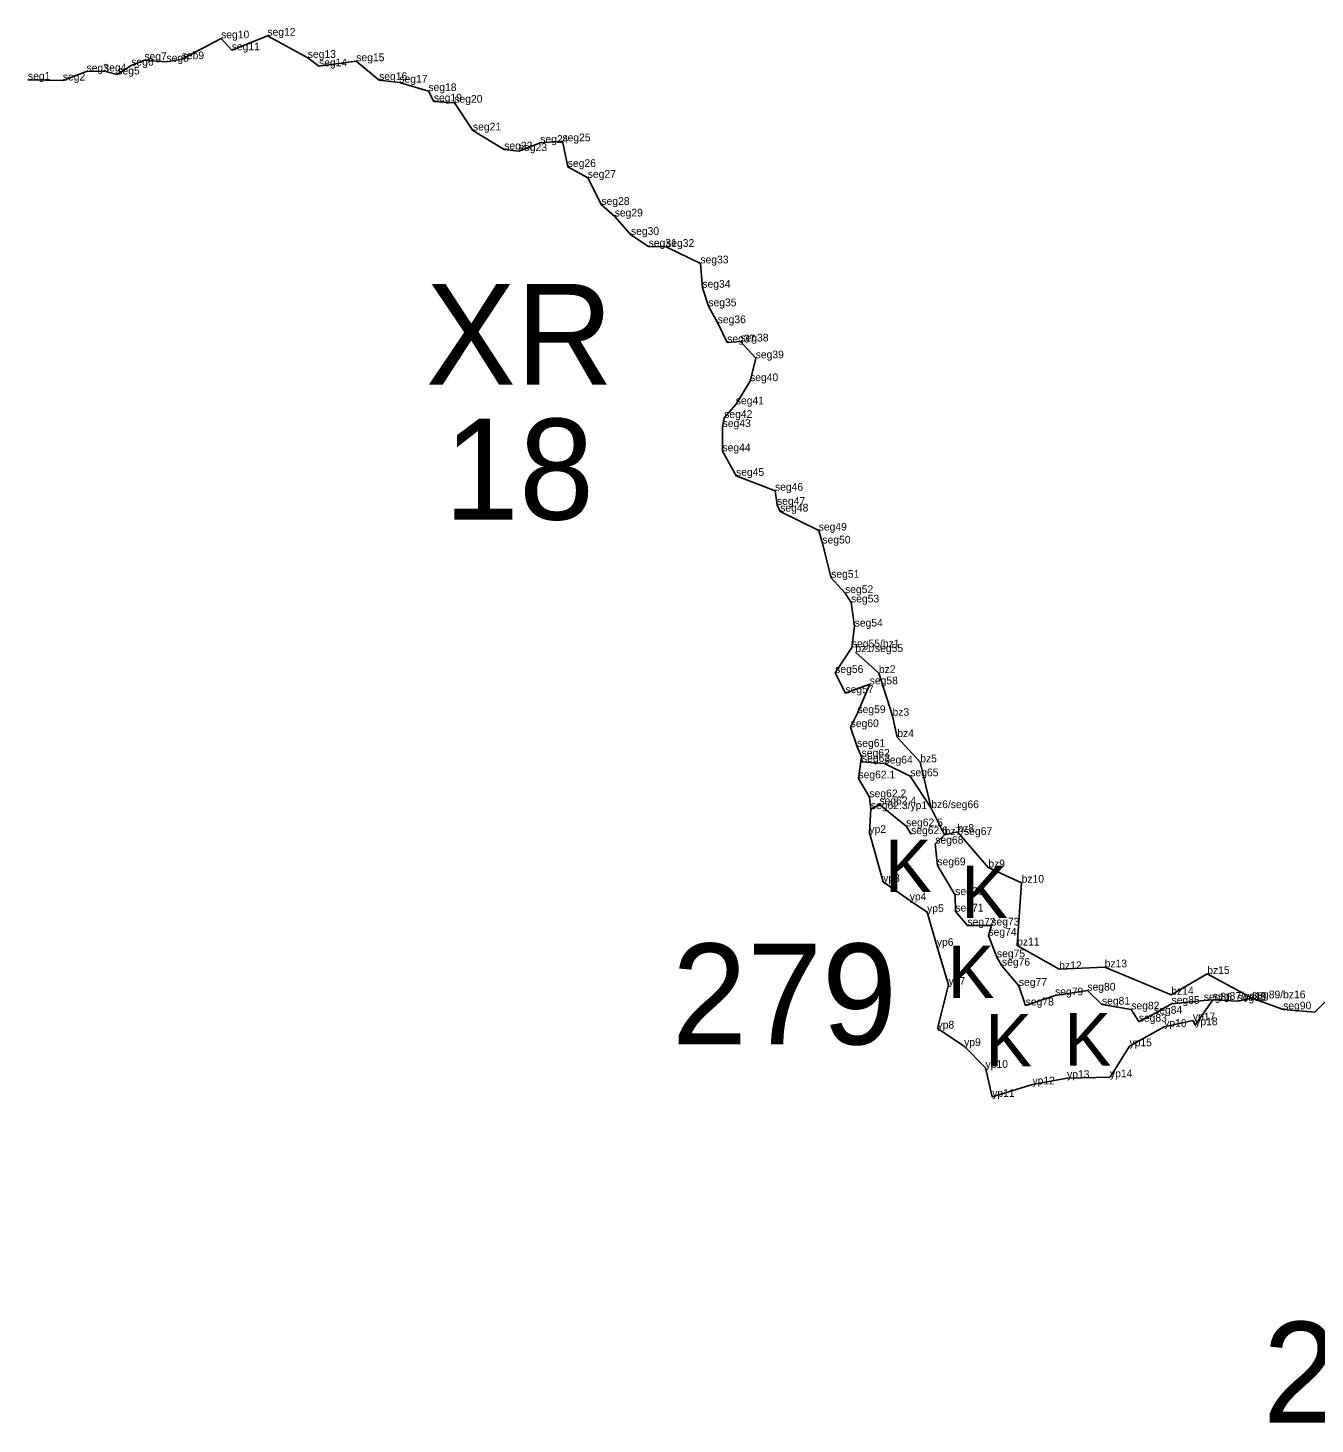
# Model space of a CAD drawing. Extents: x 2072529 to 2268812, y 436423 to 470008.
# Drawn here: x 2240745 to 2241579, y 439812 to 440717 of the extents above; entities that cross this region are included whole.
import ezdxf

# ---------------------------------------------------------------- set-up
doc = ezdxf.new("R2010")
doc.units = 0
for name, color, linetype in [('Old_Level_10', 7, 'Continuous'), ('Old_Level_20', 7, 'Continuous'), ('Old_Level_52', 7, 'Continuous'), ('Old_Level_55', 7, 'Continuous'), ('Old_Level_60', 7, 'Continuous'), ('Old_Level_62', 7, 'Continuous')]:
    doc.layers.add(name, color=color, linetype=linetype)

msp = doc.modelspace()

# ---------------------------------------------------------------- linework, layer by layer
at = {"layer": 'Old_Level_10'}
for points in [[(2240745.461, 440683.578), (2240768.076, 440683.091), (2240783.425, 440688.86), (2240794.774, 440689.049), (2240803.355, 440687.036), (2240812.398, 440692.724), (2240820.911, 440696.338), (2240835.209, 440695.277), (2240845.054, 440696.92), (2240870.606, 440710.41), (2240877.461, 440702.681), (2240900.591, 440712.102), (2240926.762, 440697.762), (2240934.009, 440692.294), (2240958.18, 440695.627), (2240972.964, 440683.386), (2240986.1, 440681.702), (2241004.879, 440676.279), (2241008.389, 440669.533), (2241021.687, 440668.702)], [(2241021.687, 440668.702), (2241033.725, 440650.712), (2241054.001, 440638.41), (2241063.512, 440637.408), (2241077.34, 440642.673), (2241091.717, 440643.722), (2241095.188, 440627.082), (2241108.122, 440620.042), (2241116.98, 440602.512), (2241125.579, 440594.973), (2241136.104, 440583.036), (2241147.547, 440575.462), (2241158.87, 440575.282), (2241181.097, 440564.601), (2241182.387, 440548.78), (2241186.244, 440536.797), (2241192.305, 440525.816), (2241198.432, 440513.33), (2241207.021, 440513.981), (2241216.902, 440503.054), (2241213.268, 440488.252), (2241204.041, 440473.224), (2241196.529, 440464.435), (2241195.493, 440458.536), (2241195.389, 440442.818), (2241204.171, 440426.873), (2241229.414, 440417.262), (2241230.724, 440408.109), (2241232.789, 440403.753), (2241257.724, 440391.427), (2241260.123, 440383.047), (2241265.824, 440360.846), (2241274.8, 440350.896), (2241278.667, 440344.844), (2241281.018, 440329.2), (2241279.213, 440315.741), (2241268.428, 440299.174), (2241275.057, 440286.053), (2241290.769, 440291.775), (2241282.83, 440273.111), (2241278.417, 440264.03), (2241282.59, 440251.269), (2241285.536, 440244.892), (2241285.757, 440241.455)], [(2241285.536, 440244.892), (2241283.483, 440230.811), (2241290.609, 440218.595), (2241291.523, 440210.898), (2241297.035, 440213.959), (2241314.359, 440199.768), (2241317.583, 440194.691)], [(2241285.757, 440241.455), (2241300.42, 440240.471), (2241317.07, 440232.198), (2241330.651, 440211.527), (2241339.257, 440194.149), (2241333.245, 440188.503), (2241334.641, 440174.46), (2241346.139, 440155.145), (2241346.291, 440144.538), (2241354.101, 440135.38), (2241369.554, 440135.479), (2241367.687, 440128.9), (2241373.185, 440114.851), (2241376.419, 440109.426), (2241387.41, 440096.363), (2241391.791, 440083.64), (2241410.864, 440090.205), (2241431.76, 440093.292), (2241441.189, 440084.199), (2241460.208, 440081.096), (2241465.063, 440073.154), (2241474.975, 440078.249), (2241486.296, 440084.736), (2241507.184, 440086.84), (2241513.116, 440087.326), (2241529.056, 440086.486), (2241538.494, 440088.28), (2241558.596, 440081.083), (2241579.174, 440079.383), (2241588.561, 440088.741)]]:
    msp.add_lwpolyline(points, dxfattribs=at)
at = {"layer": 'Old_Level_20'}
for p, q in [((2240900.591, 440712.102), (2240900.591, 440712.102)), ((2240870.606, 440710.41), (2240870.606, 440710.41)), ((2240877.461, 440702.681), (2240877.461, 440702.681)), ((2240812.398, 440692.724), (2240812.398, 440692.724)), ((2240820.911, 440696.338), (2240820.911, 440696.338)), ((2240835.209, 440695.277), (2240835.209, 440695.277)), ((2240845.054, 440696.92), (2240845.054, 440696.92)), ((2240926.762, 440697.762), (2240926.762, 440697.762)), ((2240958.18, 440695.627), (2240958.18, 440695.627)), ((2240745.461, 440683.578), (2240745.461, 440683.578)), ((2240783.425, 440688.86), (2240783.425, 440688.86)), ((2240794.774, 440689.049), (2240794.774, 440689.049)), ((2240803.355, 440687.036), (2240803.355, 440687.036)), ((2240934.009, 440692.294), (2240934.009, 440692.294)), ((2240768.076, 440683.091), (2240768.076, 440683.091)), ((2240972.964, 440683.386), (2240972.964, 440683.386)), ((2240986.1, 440681.702), (2240986.1, 440681.702)), ((2241004.879, 440676.279), (2241004.879, 440676.279)), ((2241008.389, 440669.533), (2241008.389, 440669.533)), ((2241021.687, 440668.702), (2241021.687, 440668.702)), ((2241033.725, 440650.712), (2241033.725, 440650.712)), ((2241054.001, 440638.41), (2241054.001, 440638.41)), ((2241077.34, 440642.673), (2241077.34, 440642.673)), ((2241091.717, 440643.722), (2241091.717, 440643.722)), ((2241063.512, 440637.408), (2241063.512, 440637.408)), ((2241095.188, 440627.082), (2241095.188, 440627.082)), ((2241108.122, 440620.042), (2241108.122, 440620.042)), ((2241116.98, 440602.512), (2241116.98, 440602.512)), ((2241125.579, 440594.973), (2241125.579, 440594.973)), ((2241136.104, 440583.036), (2241136.104, 440583.036)), ((2241147.547, 440575.462), (2241147.547, 440575.462)), ((2241158.87, 440575.282), (2241158.87, 440575.282)), ((2241181.097, 440564.601), (2241181.097, 440564.601)), ((2241182.387, 440548.78), (2241182.387, 440548.78)), ((2241186.244, 440536.797), (2241186.244, 440536.797)), ((2241192.305, 440525.816), (2241192.305, 440525.816)), ((2241198.432, 440513.33), (2241198.432, 440513.33)), ((2241207.021, 440513.981), (2241207.021, 440513.981)), ((2241216.902, 440503.054), (2241216.902, 440503.054)), ((2241213.268, 440488.252), (2241213.268, 440488.252)), ((2241204.041, 440473.224), (2241204.041, 440473.224)), ((2241195.493, 440458.536), (2241195.493, 440458.536)), ((2241196.529, 440464.435), (2241196.529, 440464.435)), ((2241195.389, 440442.818), (2241195.389, 440442.818)), ((2241204.171, 440426.873), (2241204.171, 440426.873)), ((2241229.414, 440417.262), (2241229.414, 440417.262)), ((2241230.724, 440408.109), (2241230.724, 440408.109)), ((2241232.789, 440403.753), (2241232.789, 440403.753)), ((2241257.724, 440391.427), (2241257.724, 440391.427)), ((2241260.123, 440383.047), (2241260.123, 440383.047)), ((2241265.824, 440360.846), (2241265.824, 440360.846)), ((2241274.8, 440350.896), (2241274.8, 440350.896)), ((2241278.667, 440344.844), (2241278.667, 440344.844)), ((2241281.018, 440329.2), (2241281.018, 440329.2)), ((2241279.213, 440315.741), (2241279.213, 440315.741)), ((2241281.509, 440312.72), (2241281.509, 440312.72)), ((2241268.428, 440299.174), (2241268.428, 440299.174)), ((2241296.706, 440299.099), (2241296.706, 440299.099)), ((2241275.057, 440286.053), (2241275.057, 440286.053)), ((2241290.769, 440291.775), (2241290.769, 440291.775)), ((2241282.83, 440273.111), (2241282.83, 440273.111)), ((2241305.547, 440271.403), (2241305.547, 440271.403)), ((2241278.417, 440264.03), (2241278.417, 440264.03)), ((2241282.59, 440251.269), (2241282.59, 440251.269)), ((2241308.654, 440257.585), (2241308.654, 440257.585)), ((2241285.536, 440244.892), (2241285.536, 440244.892)), ((2241285.757, 440241.455), (2241285.757, 440241.455)), ((2241300.42, 440240.471), (2241300.42, 440240.471)), ((2241323.522, 440241.261), (2241323.522, 440241.261)), ((2241317.07, 440232.198), (2241317.07, 440232.198)), ((2241283.483, 440230.811), (2241283.483, 440230.811)), ((2241290.609, 440218.595), (2241290.609, 440218.595)), ((2241297.035, 440213.959), (2241297.035, 440213.959)), ((2241291.523, 440210.898), (2241291.523, 440210.898)), ((2241330.651, 440211.527), (2241330.651, 440211.527)), ((2241330.651, 440211.527), (2241330.651, 440211.527)), ((2241290.571, 440195.444), (2241290.571, 440195.444)), ((2241314.359, 440199.768), (2241314.359, 440199.768)), ((2241347.604, 440196.121), (2241347.604, 440196.121)), ((2241317.583, 440194.691), (2241317.583, 440194.691)), ((2241333.245, 440188.503), (2241333.245, 440188.503)), ((2241339.257, 440194.149), (2241339.257, 440194.149)), ((2241339.257, 440194.149), (2241339.257, 440194.149)), ((2241334.641, 440174.46), (2241334.641, 440174.46)), ((2241367.597, 440173.08), (2241367.597, 440173.08)), ((2241299.519, 440163.783), (2241299.519, 440163.783)), ((2241389.184, 440163.209), (2241389.184, 440163.209)), ((2241316.685, 440151.78), (2241316.685, 440151.78)), ((2241346.139, 440155.145), (2241346.139, 440155.145)), ((2241327.934, 440144.149), (2241327.934, 440144.149)), ((2241346.291, 440144.538), (2241346.291, 440144.538)), ((2241354.101, 440135.38), (2241354.101, 440135.38)), ((2241369.554, 440135.479), (2241369.554, 440135.479)), ((2241367.687, 440128.9), (2241367.687, 440128.9)), ((2241334.247, 440122.267), (2241334.247, 440122.267)), ((2241373.185, 440114.851), (2241373.185, 440114.851)), ((2241386.292, 440122.496), (2241386.292, 440122.496)), ((2241376.419, 440109.426), (2241376.419, 440109.426)), ((2241413.507, 440107.189), (2241413.507, 440107.189)), ((2241442.978, 440108.389), (2241442.978, 440108.389)), ((2241341.851, 440097.045), (2241341.851, 440097.045)), ((2241387.41, 440096.363), (2241387.41, 440096.363)), ((2241509.42, 440104.044), (2241509.42, 440104.044)), ((2241410.864, 440090.205), (2241410.864, 440090.205)), ((2241431.76, 440093.292), (2241431.76, 440093.292)), ((2241486.129, 440090.609), (2241486.129, 440090.609)), ((2241507.184, 440086.84), (2241507.184, 440086.84)), ((2241513.116, 440087.326), (2241513.116, 440087.326)), ((2241513.116, 440087.326), (2241513.116, 440087.326)), ((2241529.056, 440086.486), (2241529.056, 440086.486)), ((2241538.494, 440088.28), (2241538.494, 440088.28)), ((2241538.494, 440088.28), (2241538.494, 440088.28)), ((2241391.791, 440083.64), (2241391.791, 440083.64)), ((2241441.189, 440084.199), (2241441.189, 440084.199)), ((2241460.208, 440081.096), (2241460.208, 440081.096)), ((2241474.975, 440078.249), (2241474.975, 440078.249)), ((2241486.296, 440084.736), (2241486.296, 440084.736)), ((2241558.596, 440081.083), (2241558.596, 440081.083)), ((2241579.174, 440079.383), (2241579.174, 440079.383)), ((2241334.727, 440068.7), (2241334.727, 440068.7)), ((2241465.063, 440073.154), (2241465.063, 440073.154)), ((2241481.531, 440069.805), (2241481.531, 440069.805)), ((2241500.123, 440073.997), (2241500.123, 440073.997)), ((2241501.657, 440070.835), (2241501.657, 440070.835)), ((2241351.944, 440057.373), (2241351.944, 440057.373)), ((2241459.058, 440057.211), (2241459.058, 440057.211)), ((2241365.819, 440043.171), (2241365.819, 440043.171)), ((2241396.195, 440032.466), (2241396.195, 440032.466)), ((2241418.631, 440036.603), (2241418.631, 440036.603)), ((2241446.442, 440037.093), (2241446.442, 440037.093)), ((2241370.152, 440024.411), (2241370.152, 440024.411))]:
    msp.add_line(p, q, dxfattribs=at)
at = {"layer": 'Old_Level_52'}
for points in [[(2241281.509, 440312.72), (2241296.706, 440299.099), (2241305.547, 440271.403), (2241308.654, 440257.585), (2241323.522, 440241.261), (2241330.651, 440211.527)], [(2241513.116, 440087.326), (2241501.657, 440070.835), (2241500.123, 440073.997), (2241481.531, 440069.805), (2241459.058, 440057.211), (2241446.442, 440037.093), (2241418.631, 440036.603), (2241396.195, 440032.466), (2241370.152, 440024.411), (2241365.819, 440043.171), (2241351.944, 440057.373), (2241334.727, 440068.7), (2241341.851, 440097.045), (2241334.247, 440122.267), (2241327.934, 440144.149), (2241316.685, 440151.78), (2241299.519, 440163.783), (2241290.571, 440195.444), (2241291.523, 440210.898)], [(2241339.257, 440194.149), (2241347.604, 440196.121), (2241367.597, 440173.08), (2241389.184, 440163.209), (2241386.292, 440122.496), (2241413.507, 440107.189), (2241442.978, 440108.389), (2241486.129, 440090.609), (2241509.42, 440104.044), (2241538.494, 440088.28)]]:
    msp.add_lwpolyline(points, dxfattribs=at)

# ---------------------------------------------------------------- texts
at = {"layer": 'Old_Level_55'}
for p in [(2241300.62, 440157.196), (2241349.977, 440140.327), (2241341.23, 440088.471), (2241365.597, 440044.112), (2241416.828, 440044.736)]:
    msp.add_text('K', height=34, dxfattribs=at).set_placement(p)
at = {"layer": 'Old_Level_60'}
for s, p in [('seg10', (2240870.606, 440710.41)), ('seg12', (2240900.591, 440712.102)), ('seb9', (2240845.054, 440696.92)), ('seg11', (2240877.461, 440702.681)), ('seg13', (2240926.762, 440697.762)), ('seg3', (2240783.425, 440688.86)), ('seg4', (2240794.774, 440689.049)), ('seg6', (2240812.398, 440692.724)), ('seg7', (2240820.911, 440696.338)), ('seg8', (2240835.209, 440695.277)), ('seg14', (2240934.009, 440692.294)), ('seg15', (2240958.18, 440695.627)), ('seg1', (2240745.461, 440683.578)), ('seg2', (2240768.076, 440683.091)), ('seg5', (2240803.355, 440687.036)), ('seg16', (2240972.964, 440683.386)), ('seg17', (2240986.1, 440681.702)), ('seg18', (2241004.879, 440676.279)), ('seg19', (2241008.389, 440669.533)), ('seg20', (2241021.687, 440668.702)), ('seg21', (2241033.725, 440650.712)), ('seg24', (2241077.34, 440642.673)), ('seg25', (2241091.717, 440643.722)), ('seg22', (2241054.001, 440638.41)), ('seg23', (2241063.512, 440637.408)), ('seg26', (2241095.188, 440627.082)), ('seg27', (2241108.122, 440620.042)), ('seg28', (2241116.98, 440602.512)), ('seg29', (2241125.579, 440594.973)), ('seg30', (2241136.104, 440583.036)), ('seg31', (2241147.547, 440575.462)), ('seg32', (2241158.87, 440575.282)), ('seg33', (2241181.097, 440564.601)), ('seg34', (2241182.387, 440548.78)), ('seg35', (2241186.244, 440536.797)), ('seg36', (2241192.305, 440525.816)), ('seg37', (2241198.432, 440513.33)), ('seg38', (2241207.021, 440513.981)), ('seg39', (2241216.902, 440503.054)), ('seg40', (2241213.268, 440488.252)), ('seg41', (2241204.041, 440473.224)), ('seg42', (2241196.529, 440464.435)), ('seg43', (2241195.493, 440458.536)), ('seg44', (2241195.389, 440442.818)), ('seg45', (2241204.171, 440426.873)), ('seg46', (2241229.414, 440417.262)), ('seg47', (2241230.724, 440408.109)), ('seg48', (2241232.789, 440403.753)), ('seg49', (2241257.724, 440391.427)), ('seg50', (2241260.123, 440383.047)), ('seg51', (2241265.824, 440360.846)), ('seg52', (2241274.8, 440350.896)), ('seg53', (2241278.667, 440344.844)), ('seg54', (2241281.018, 440329.2)), ('seg55/bz1', (2241279.213, 440315.741)), ('bz1/seg55', (2241281.509, 440312.72)), ('seg56', (2241268.428, 440299.174)), ('bz2', (2241296.706, 440299.099)), ('seg58', (2241290.769, 440291.775)), ('seg57', (2241275.057, 440286.053)), ('seg59', (2241282.83, 440273.111)), ('bz3', (2241305.547, 440271.403)), ('seg60', (2241278.417, 440264.03)), ('bz4', (2241308.654, 440257.585)), ('seg61', (2241282.59, 440251.269)), ('seg62', (2241285.536, 440244.892)), ('seg63', (2241285.757, 440241.455)), ('seg64', (2241300.42, 440240.471)), ('bz5', (2241323.522, 440241.261)), ('seg62.1', (2241283.483, 440230.811)), ('seg65', (2241317.07, 440232.198)), ('seg62.2', (2241290.609, 440218.595)), ('seg62.3/yp1', (2241291.523, 440210.898)), ('seg62.4', (2241297.035, 440213.959)), ('bz6/seg66', (2241330.651, 440211.527)), ('bz6/seg66', (2241330.651, 440211.527)), ('seg62.5', (2241314.359, 440199.768)), ('yp2', (2241290.571, 440195.444)), ('seg62.6', (2241317.583, 440194.691)), ('bz7/seg67', (2241339.257, 440194.149)), ('bz7/seg67', (2241339.257, 440194.149)), ('bz8', (2241347.604, 440196.121)), ('seg68', (2241333.245, 440188.503)), ('seg69', (2241334.641, 440174.46)), ('bz9', (2241367.597, 440173.08)), ('yp3', (2241299.519, 440163.783)), ('bz10', (2241389.184, 440163.209)), ('seg70', (2241346.139, 440155.145)), ('yp4', (2241316.685, 440151.78)), ('yp5', (2241327.934, 440144.149)), ('seg71', (2241346.291, 440144.538)), ('seg72', (2241354.101, 440135.38)), ('seg74', (2241367.687, 440128.9)), ('seg73', (2241369.554, 440135.479)), ('yp6', (2241334.247, 440122.267)), ('bz11', (2241386.292, 440122.496)), ('seg75', (2241373.185, 440114.851)), ('seg76', (2241376.419, 440109.426)), ('bz13', (2241442.978, 440108.389)), ('bz12', (2241413.507, 440107.189)), ('bz15', (2241509.42, 440104.044)), ('yp7', (2241341.851, 440097.045)), ('seg77', (2241387.41, 440096.363)), ('seg80', (2241431.76, 440093.292)), ('bz14', (2241486.129, 440090.609)), ('seg78', (2241391.791, 440083.64)), ('seg79', (2241410.864, 440090.205)), ('seg81', (2241441.189, 440084.199)), ('seg85', (2241486.296, 440084.736)), ('seg86', (2241507.184, 440086.84)), ('seg87/yd19', (2241513.116, 440087.326)), ('seg87/yd19', (2241513.116, 440087.326)), ('seg88', (2241529.056, 440086.486)), ('seg89/bz16', (2241538.494, 440088.28)), ('seg89/bz16', (2241538.494, 440088.28)), ('seg82', (2241460.208, 440081.096)), ('seg83', (2241465.063, 440073.154)), ('seg84', (2241474.975, 440078.249)), ('yp17', (2241500.123, 440073.997)), ('seg90', (2241558.596, 440081.083)), ('yp8', (2241334.727, 440068.7)), ('yp16', (2241481.531, 440069.805)), ('yp18', (2241501.657, 440070.835)), ('yp9', (2241351.944, 440057.373)), ('yp15', (2241459.058, 440057.211)), ('yp10', (2241365.819, 440043.171)), ('yp13', (2241418.631, 440036.603)), ('yp14', (2241446.442, 440037.093)), ('yp12', (2241396.195, 440032.466)), ('yp11', (2241370.152, 440024.411))]:
    msp.add_text(s, height=5, dxfattribs=at).set_placement(p)
at = {"layer": 'Old_Level_62'}
for s, p in [('XR', (2241003.209, 440485.963)), ('18', (2241015.005, 440398.563)), ('279', (2241162.659, 440058.414)), ('281', (2241545.452, 439813.284))]:
    msp.add_text(s, height=65.34, dxfattribs=at).set_placement(p)

doc.saveas('drawing.dxf')
